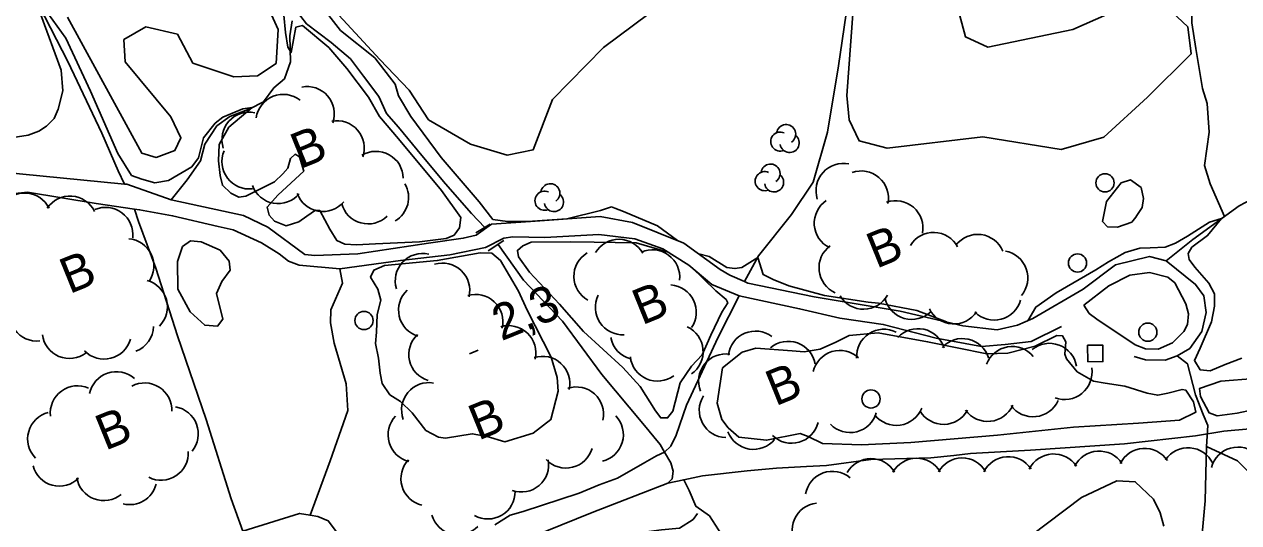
# Model space of a CAD drawing. Extents: x 362852 to 366875, y 5563573 to 5566479.
# Drawn here: x 363613.6 to 363747, y 5564657.8 to 5564712.5 of the extents above; entities that cross this region are included whole.
import ezdxf

# ---------------------------------------------------------------- set-up
doc = ezdxf.new("R2010")
doc.units = 0
for name, color, linetype in [('Niveau 19', 7, 'Continuous'), ('Niveau 2', 7, 'Continuous'), ('Niveau 22', 7, 'Continuous'), ('Niveau 26', 7, 'Continuous'), ('Niveau 3', 7, 'Continuous'), ('Niveau 31', 7, 'Continuous'), ('Niveau 36', 7, 'Continuous'), ('Niveau 4', 7, 'Continuous'), ('Niveau 44', 7, 'Continuous')]:
    doc.layers.add(name, color=color, linetype=linetype)

msp = doc.modelspace()

# ---------------------------------------------------------------- linework, layer by layer
at = {"layer": 'Niveau 19'}
for points in [[(363602.14, 5564698.14), (363605.74, 5564696.87), (363613.07, 5564696.07), (363624.57, 5564694.96), (363624.83, 5564694.93), (363629.7, 5564693.23), (363637.64, 5564691.49), (363640.32, 5564690.22), (363644.4, 5564687.23), (363645.51, 5564687.13), (363650.21, 5564687.29), (363657.96, 5564688.46), (363661.8, 5564689.01), (363663.21, 5564689.35), (363664.91, 5564690.56), (363669.19, 5564690.85), (363676.85, 5564691.38), (363680.38, 5564690.73), (363686.04, 5564688.46), (363690.01, 5564685.56), (363691.08, 5564684.94), (363692.69, 5564684.24)], [(363727.52, 5564679.31), (363724.19, 5564677.66), (363721.32, 5564677.33), (363718.72, 5564677.12), (363713.75, 5564678.04), (363707.92, 5564679.54), (363703.16, 5564680.24), (363698.74, 5564681.26), (363692.11, 5564682.68), (363689.09, 5564683.92), (363686.58, 5564686.06), (363683.71, 5564687.86), (363680.66, 5564688.96), (363676.7, 5564689.43), (363670.77, 5564689.08), (363667.23, 5564689.15), (363666.27, 5564689.01), (363664.25, 5564687.98), (363660.33, 5564687.2), (363654.92, 5564686.57), (363648.24, 5564685.64), (363643.79, 5564686.04), (363642.61, 5564686.48), (363641.57, 5564687.3), (363639.63, 5564688.49), (363636.52, 5564689.94), (363634.86, 5564690.31), (363629.86, 5564691.47), (363626.24, 5564692.13), (363625.67, 5564692.21), (363621.47, 5564692.83), (363613.94, 5564694.06), (363610.18, 5564693.66)], [(363692.69, 5564684.24), (363693.05, 5564684.08), (363700.35, 5564682.57), (363709.77, 5564681.01), (363716.67, 5564679.39), (363720.44, 5564678.96), (363722.67, 5564679.46), (363724.37, 5564680.18), (363729.88, 5564683.43), (363733.45, 5564686.07), (363737.18, 5564687.01), (363739.01, 5564686.53), (363742.24, 5564683.93), (363743.14, 5564682.68), (363743.41, 5564680.85), (363742.91, 5564678.76), (363741.62, 5564676.9), (363740.2, 5564676.11), (363738.9, 5564675.63), (363736.75, 5564675.67), (363735.48, 5564676.01)], [(363729.97, 5564681.65), (363732.7, 5564683.8), (363735.03, 5564684.97), (363737.17, 5564685.24), (363739.19, 5564684.72), (363739.95, 5564684.1), (363741.17, 5564681.79), (363741.44, 5564680.71), (363741.36, 5564679.55), (363740.95, 5564678.75), (363739.7, 5564677.53), (363738.13, 5564676.81), (363736.73, 5564676.85), (363735.6, 5564677.31), (363731.38, 5564680.11), (363730.54, 5564680.76), (363729.97, 5564681.65)]]:
    msp.add_lwpolyline(points, dxfattribs=at)
at = {"layer": 'Niveau 2'}
for points in [[(363636.63, 5564725.64), (363638.69, 5564723.87), (363640.07, 5564722.07), (363641.45, 5564719.83), (363643.79, 5564717.24), (363645.75, 5564715.11), (363648.33, 5564711.81), (363652.09, 5564708.81), (363654.31, 5564705.92), (363654.67, 5564704.63), (363656.05, 5564702.39), (363659.37, 5564697.89), (363663.56, 5564693), (363665.06, 5564691.07), (363666.65, 5564690.86), (363668.85, 5564690.84), (363673.17, 5564691.15), (363676.86, 5564692.07), (363678.07, 5564692.46)], [(363615.4, 5564713.53), (363617.64, 5564707.45), (363617.83, 5564705.21), (363617.31, 5564703.17), (363616.85, 5564702.16), (363616.02, 5564701.31), (363615.18, 5564700.77), (363613.99, 5564700.33), (363609.98, 5564699.72), (363607.21, 5564699.31), (363605.9, 5564698.25), (363605.12, 5564697.42), (363605.12, 5564697.09)], [(363642.1, 5564713.52), (363642.28, 5564711.59), (363642.51, 5564709.99), (363642.89, 5564709.4), (363643.41, 5564712.19), (363644.15, 5564712.37), (363647.04, 5564709.95), (363649.01, 5564707.65), (363651.4, 5564704.51), (363652.6, 5564702.38), (363654.69, 5564699.94), (363659.39, 5564694.26), (363661.53, 5564691.27), (363661.38, 5564690.14), (363660.78, 5564689.33), (363659.93, 5564688.97), (363657, 5564688.62), (363652.15, 5564688.4), (363650.07, 5564688.28), (363648.78, 5564688.36), (363647.92, 5564688.76), (363647.15, 5564690), (363646.04, 5564692.04), (363645.58, 5564692.1), (363644.6, 5564691.44), (363643.73, 5564690.82), (363642.36, 5564690.37), (363641.07, 5564690.9), (363640.49, 5564691.53), (363640.24, 5564692.43), (363641.44, 5564693.75), (363642.88, 5564695.1), (363644.28, 5564696.38), (363643.82, 5564697.94), (363643.32, 5564698.23), (363642.82, 5564697.77), (363642.52, 5564696.71), (363641.96, 5564696.09), (363641.07, 5564695.22), (363637.91, 5564693.64), (363637.15, 5564693.51), (363636.28, 5564693.96), (363635.35, 5564694.82), (363635.08, 5564695.9), (363634.91, 5564697.52), (363634.97, 5564699.3), (363636.05, 5564701.2), (363638.6, 5564703.36), (363637.59, 5564703.22), (363635.4, 5564702.31), (363634.56, 5564701.64), (363633.28, 5564700.04), (363632.7, 5564697.85), (363631.99, 5564696.86), (363629.43, 5564695.35), (363627.91, 5564695.08), (363626.49, 5564695.49), (363625.37, 5564695.9), (363623.85, 5564698.33), (363620.86, 5564705.16), (363618.16, 5564710.99), (363616.24, 5564713.63)], [(363735.24, 5564690.76), (363733.65, 5564690.22), (363732.56, 5564690.27), (363732.01, 5564690.85), (363732.46, 5564693.05), (363734.05, 5564695.09), (363735.1, 5564695.41), (363736.27, 5564694.58), (363736.52, 5564693.37), (363736.38, 5564692.37), (363735.8, 5564691.5), (363735.69, 5564691.33), (363735.24, 5564690.76)], [(363678.07, 5564692.46), (363678.45, 5564692.3), (363679.41, 5564691.95), (363683.14, 5564690.38), (363685.34, 5564688.75), (363685.33, 5564688.74)], [(363723.81, 5564679.94), (363724.68, 5564681.44), (363726.91, 5564683), (363731.29, 5564685.53), (363732.67, 5564686.43), (363734.5, 5564687.44), (363736.11, 5564687.93), (363737.23, 5564687.96), (363738.89, 5564688.03), (363740.03, 5564688.45), (363741.33, 5564689.25), (363743.76, 5564690.77), (363745.08, 5564691.17), (363743.56, 5564689.3), (363741.84, 5564688.02), (363741.43, 5564687.35), (363741.52, 5564686.69), (363742.14, 5564685.82), (363743.68, 5564684.09), (363744.3, 5564682.91), (363744.31, 5564681.54), (363743.97, 5564679.82), (363742.74, 5564676.93), (363742.11, 5564675.6), (363742.74, 5564674.54), (363743.85, 5564674.44), (363745.5, 5564675.14), (363747.33, 5564675.85)], [(363631.84, 5564688.71), (363633, 5564688.63), (363635.09, 5564687.69), (363636.09, 5564686.49), (363636.19, 5564685.52), (363635.27, 5564684.26), (363634.7, 5564682.95), (363635.39, 5564680.11), (363634.82, 5564679.37), (363633.4, 5564679.46), (363631.79, 5564680.92), (363630.43, 5564683.42), (363630.4, 5564686.47), (363630.97, 5564688.09), (363631.84, 5564688.71)], [(363684.3, 5564687.49), (363680.79, 5564688.52), (363676.19, 5564688.59), (363673.6, 5564688.63), (363669.25, 5564688.56), (363668.34, 5564688.18), (363667.74, 5564687.68), (363667.85, 5564686.97), (363669.06, 5564685.28), (363672.35, 5564681.78), (363675, 5564678.75), (363679.34, 5564674.81), (363681.23, 5564672.72), (363682.91, 5564670.04), (363683.49, 5564669.28), (363684.24, 5564669.28), (363684.8, 5564670.02), (363685.63, 5564673.12), (363686.86, 5564674.96), (363688.03, 5564676.2), (363689, 5564678.37), (363690.21, 5564680.88), (363690.84, 5564681.9), (363690.69, 5564682.27), (363689.53, 5564683.23), (363686.85, 5564685.83)], [(363652.48, 5564675.82), (363652.17, 5564677.44), (363652.28, 5564678.68), (363652.33, 5564680.64), (363652.75, 5564682.2), (363652.41, 5564683.43), (363651.62, 5564684.73), (363651.98, 5564685.51), (363653.15, 5564686), (363658.94, 5564686.55), (363663.65, 5564687.4), (363664.92, 5564687.37), (363665.88, 5564686.58), (363667.86, 5564683.21), (363668.81, 5564681.1), (363671.47, 5564675.95), (363672.1, 5564673.71), (363672.23, 5564672.2), (363671.41, 5564669.09), (363669.47, 5564667.59), (363666.35, 5564666.66), (363664.42, 5564667.23), (363662.79, 5564667.54), (363659.85, 5564667.06), (363659.06, 5564667.17), (363657.68, 5564667.91), (363656.18, 5564669.85), (363654.91, 5564671.07), (363653.72, 5564671.82), (363652.89, 5564673.04), (363652.66, 5564674.2), (363652.48, 5564675.82)], [(363687.66, 5564687.28), (363688.82, 5564687), (363690.76, 5564685.81), (363691.64, 5564685.68), (363692.4, 5564685.81), (363694.14, 5564686.91), (363694.73, 5564685.03), (363695.83, 5564684.49), (363697.57, 5564683.78), (363701.46, 5564682.72), (363706.28, 5564681.99), (363707.39, 5564681.89), (363711.61, 5564681.09), (363714.88, 5564679.81)], [(363698.81, 5564667.56), (363695.11, 5564666.82), (363692.07, 5564667.18), (363690.9, 5564668.19), (363690.21, 5564669.09), (363689.7, 5564670.89), (363690.27, 5564674.76), (363692.43, 5564676.48), (363693.93, 5564676.93), (363697.93, 5564676.66), (363699.24, 5564676.52), (363700.99, 5564676.82), (363702.73, 5564677.61), (363704.18, 5564678.34), (363707.38, 5564678.62), (363712.8, 5564677.64), (363719.32, 5564676.3), (363721.6, 5564676.39), (363724.6, 5564677.15), (363726.99, 5564678.33), (363727.63, 5564678.29), (363727.98, 5564677.62), (363727.86, 5564676.26), (363728.06, 5564675.78), (363729.23, 5564674.33), (363731.03, 5564673.33), (363732.31, 5564673.11), (363734.47, 5564672.76), (363736.92, 5564671.98), (363738.08, 5564671.77), (363739.18, 5564671.98), (363740.76, 5564672.4), (363741.17, 5564672.32), (363742.02, 5564671.04), (363742.25, 5564669.89), (363740.48, 5564669.02), (363735.98, 5564668.7), (363728.84, 5564668.27), (363720.49, 5564667.39), (363710.94, 5564666.58), (363705.53, 5564666.31), (363701.27, 5564666.47), (363699.69, 5564667.25), (363698.81, 5564667.56)], [(363748.71, 5564673.6), (363745.01, 5564673.31), (363742.66, 5564672.5), (363742.78, 5564671.61), (363743.72, 5564669.82), (363744.61, 5564669.5), (363746.8, 5564669.79), (363748.53, 5564670.15)], [(363738.73, 5564657.38), (363738.36, 5564658.85), (363737.61, 5564660.35), (363735.61, 5564662.27), (363733.57, 5564662.36), (363729.7, 5564660.54), (363722.23, 5564654.9)]]:
    msp.add_lwpolyline(points, dxfattribs=at)
at = {"layer": 'Niveau 22'}
for points in [[(363692.69, 5564684.24), (363694.23, 5564687.08), (363697.86, 5564691.6), (363700.24, 5564695.17), (363701.81, 5564700.66), (363703.02, 5564707.94), (363704.04, 5564714.93), (363704.45, 5564720.23), (363706.52, 5564727.73), (363708.61, 5564732.74), (363710.29, 5564736.33), (363711.51, 5564739.4), (363712.43, 5564742.15), (363712.34, 5564745.42), (363711.08, 5564748.14), (363711.28, 5564750.04), (363711.95, 5564751.44), (363714.2, 5564752.64), (363715.66, 5564753.81), (363715.72, 5564755.82), (363715.05, 5564758.74), (363713.25, 5564761.46), (363710.6, 5564764.97), (363707.78, 5564768.15)], [(363745.42, 5564691.41), (363743.84, 5564694.99), (363743.2, 5564696.98), (363743.74, 5564700.64), (363743.49, 5564703.79), (363742.98, 5564705.46), (363742.27, 5564709.86), (363741.84, 5564712.68), (363741.77, 5564716.39), (363741.54, 5564720.49), (363741.41, 5564723.94), (363741, 5564726.71), (363740.46, 5564729.75), (363738.72, 5564736.86), (363735.92, 5564743.21), (363734.66, 5564745.75), (363732.67, 5564748.85)], [(363601.39, 5564744.98), (363603.11, 5564740.24), (363605.06, 5564735.11), (363606.17, 5564733.02), (363607.47, 5564729.67), (363610.09, 5564724.26), (363615.23, 5564714.52), (363618.37, 5564708.43), (363622.08, 5564700.54), (363623.88, 5564696.41), (363624.57, 5564694.96)], [(363739.01, 5564686.53), (363741.92, 5564688.87), (363747.03, 5564692.58), (363749.79, 5564694.05), (363751.66, 5564694.84), (363753.18, 5564696.29), (363754.81, 5564698.67), (363757.43, 5564701.39), (363759.4, 5564703.15), (363762.73, 5564705.11), (363768.53, 5564706.72), (363775.59, 5564708.5), (363777.31, 5564709.29), (363779.33, 5564711.21), (363781.46, 5564714.04), (363782.65, 5564717.48), (363783.11, 5564719.94)], [(363629.7, 5564693.23), (363631.47, 5564695.41), (363632.92, 5564697.52), (363633.41, 5564699.35), (363634.72, 5564701.34), (363636.16, 5564702.38), (363638.34, 5564703.22), (363639.84, 5564703.98), (363641, 5564705.53), (363642.15, 5564706.52), (363642.82, 5564708.37), (363642.75, 5564711.22), (363642.99, 5564712.89)], [(363625.67, 5564692.21), (363626.12, 5564690.83), (363628.01, 5564685.73), (363630.4, 5564678.29), (363633.56, 5564669.09), (363636.31, 5564660.4), (363637.58, 5564656.84), (363639.1, 5564652.61), (363641.1, 5564647.5), (363641.68, 5564645.36), (363645.51, 5564634.6), (363649.73, 5564623.27), (363651.42, 5564617.95), (363653.54, 5564612.39), (363654.3, 5564610.39), (363656.21, 5564605.67), (363658.05, 5564601.11), (363658.51, 5564599.99), (363662.46, 5564589.42), (363666.96, 5564578.46), (363670.89, 5564568.96)], [(363644.97, 5564658.59), (363647.19, 5564664.58), (363649.1, 5564670.08), (363648.93, 5564673.02), (363647.6, 5564677.48), (363647.23, 5564679.71), (363647.24, 5564681.16), (363648.52, 5564684.08), (363648.24, 5564685.64)], [(363665.28, 5564657.52), (363666.96, 5564658.6), (363668.36, 5564659), (363674.53, 5564661.03), (363676.71, 5564661.94), (363678.73, 5564662.66), (363681.75, 5564664.38), (363683.02, 5564665.1), (363683.91, 5564665.52), (363684.58, 5564666.19), (363685.17, 5564667.37), (363686.31, 5564670.67), (363689.81, 5564678.15), (363692.11, 5564682.68)], [(363728.1, 5564610.29), (363730.62, 5564611.53), (363736.04, 5564617.82), (363739.57, 5564623.07), (363740.42, 5564624.68), (363741.02, 5564626.25), (363741.33, 5564631.01), (363741.01, 5564635.46), (363740.58, 5564639.66), (363740.13, 5564646.06), (363740.86, 5564650.18), (363742.85, 5564655.35), (363743.27, 5564660.17), (363743.44, 5564666.14), (363743.57, 5564668.45), (363743.05, 5564669.66), (363742.21, 5564671.82), (363741.34, 5564675.22), (363740.2, 5564676.11)], [(363767.15, 5564597.11), (363764.48, 5564604.07), (363762.24, 5564613.47), (363760.26, 5564622.17), (363760.04, 5564623.01), (363757.91, 5564631.02), (363756.34, 5564639.2), (363753.46, 5564649.9), (363751.66, 5564656.11), (363749.15, 5564661.76), (363748.35, 5564663.06), (363746.85, 5564664.56), (363743.44, 5564666.14)], [(363637.58, 5564656.84), (363643.81, 5564658.79), (363644.97, 5564658.59), (363645.84, 5564658.45), (363646.97, 5564657.98), (363648.55, 5564655.88)], [(363653.54, 5564612.39), (363656.96, 5564618.46), (363661.73, 5564626.36), (363665.66, 5564635.16), (363667.69, 5564640.72), (363671.07, 5564648.78), (363674.01, 5564653.28), (363677.28, 5564655.65), (363679.4, 5564656.42), (363683.57, 5564656.97), (363685.54, 5564657.18), (363687.04, 5564658.13), (363687.51, 5564658.77)]]:
    msp.add_lwpolyline(points, dxfattribs=at)
at = {"layer": 'Niveau 26'}
for p, q in [((363663.17, 5564689.59), (363664.76, 5564690.57)), ((363664.55, 5564687.61), (363666.26, 5564688.76))]:
    msp.add_line(p, q, dxfattribs=at)
at = {"layer": 'Niveau 3'}
msp.add_line((363662.47, 5564676.33), (363663.43, 5564676.72), dxfattribs=at)
at = {"layer": 'Niveau 31'}
msp.add_lwpolyline([(363730.39, 5564675.45), (363730.37, 5564677.26), (363732.03, 5564677.28), (363732.05, 5564675.47), (363730.39, 5564675.45)], dxfattribs=at)
at = {"layer": 'Niveau 36'}
for centre in [(363732.28, 5564695.09), (363729.27, 5564686.29), (363650.89, 5564679.97), (363736.99, 5564678.69), (363706.58, 5564671.36)]:
    msp.add_circle(centre, 1, dxfattribs=at)
at = {"layer": 'Niveau 4'}
for points in [[(363640.26, 5564719.33), (363642.48, 5564715.64), (363643.35, 5564714.18), (363644.59, 5564712.57), (363647.27, 5564710.51), (363649.41, 5564708.71), (363650.84, 5564706.8), (363652.53, 5564704.56), (363653.36, 5564702.72), (363654.69, 5564701.21), (363657.24, 5564698.09), (363659.85, 5564694.99), (363662.7, 5564691.74), (363664.15, 5564690.19)], [(363665.63, 5564688.33), (363668.41, 5564684.42), (363672.7, 5564679.89), (363677.02, 5564674.05), (363681.52, 5564668.68), (363683.43, 5564666.35), (363683.91, 5564665.52), (363684.59, 5564664.33), (363684.84, 5564663.43), (363684.76, 5564662.58), (363684.26, 5564662.12), (363675.96, 5564658.89), (363667.54, 5564655.48)], [(363748.18, 5564668.07), (363745.34, 5564667.81), (363742.22, 5564667.32), (363734.44, 5564666.44), (363724.09, 5564665.72), (363717.53, 5564665.36), (363715.68, 5564665.14), (363713.15, 5564664.9), (363706.58, 5564664.71), (363701.71, 5564664.05), (363699.5, 5564663.93), (363696.2, 5564663.74), (363692.99, 5564663.46), (363688.08, 5564662.9), (363686.02, 5564662.48), (363684.26, 5564662.12)], [(363742.68, 5564590.12), (363735.07, 5564600.29), (363729.72, 5564606.32), (363727.13, 5564609.49), (363723.06, 5564615), (363718.89, 5564620.15), (363713.75, 5564626.27), (363708.66, 5564633.6), (363702.99, 5564639.94), (363698.23, 5564646.78), (363693.92, 5564652.12), (363690.81, 5564655.46), (363688.84, 5564658.52), (363687.33, 5564659.58), (363686.61, 5564661.29), (363686.02, 5564662.48)]]:
    msp.add_lwpolyline(points, dxfattribs=at)
at = {"layer": 'Niveau 44'}
for points in [[(363739.09, 5564714.4), (363741.38, 5564712.23), (363741.75, 5564709.25), (363736.97, 5564704.5), (363732.15, 5564700.11), (363727.46, 5564698.76), (363718.86, 5564700.16), (363708.37, 5564698.89), (363705.27, 5564699.72), (363704.18, 5564702.01), (363703.94, 5564704.67), (363704.81, 5564716.67)], [(363639.82, 5564715.6), (363641.46, 5564711.92), (363641.26, 5564708.2), (363639.21, 5564706.84), (363636.61, 5564706.75), (363632.1, 5564708.24), (363630.4, 5564711.41), (363626.93, 5564712.21), (363624.51, 5564710.82), (363624.66, 5564708.37), (363629.69, 5564702.34), (363630.79, 5564700.04), (363630.12, 5564698.64), (363628.06, 5564697.89), (363626.48, 5564698.36), (363626.48, 5564698.36), (363618.32, 5564713.3)], [(363685.51, 5564716.19), (363677.2, 5564709.96), (363671.6, 5564704.23), (363669.49, 5564698.72), (363666.61, 5564698.14), (363662.6, 5564699.34), (363657.96, 5564702.03), (363655.85, 5564705.27), (363652.62, 5564708.65), (363652.62, 5564708.65), (363645.91, 5564715.97)], [(363716.3, 5564713.58), (363716.97, 5564711.11), (363719.43, 5564710.01), (363728.76, 5564711.93), (363733.72, 5564714.13)]]:
    msp.add_lwpolyline(points, dxfattribs=at)
for centre, radius, start, end in [((363642.02, 5564701.81), 3, 51.8228, 171.8007), ((363644.64, 5564702.67), 3, 341.1252, 101.1031), ((363638.29, 5564699.86), 3, 78.3232, 198.3012), ((363647.93, 5564698.91), 3, 341.1252, 101.1031), ((363696.62, 5564699.62), 1.05, 66.2054, 291.894), ((363697.26, 5564700.44), 1.05, 304.3592, 171.8163), ((363697.65, 5564699.47), 1.05, 189.0269, 51.7112), ((363638.29, 5564697.42), 3, 156.8569, 276.8348), ((363652.21, 5564695.55), 3, 1.1396, 121.1176), ((363695.55, 5564696.11), 1.05, 304.3592, 171.8163), ((363703.54, 5564694.23), 3, 78.0145, 197.9924), ((363694.91, 5564695.28), 1.05, 66.2054, 291.894), ((363695.94, 5564695.14), 1.05, 189.0269, 51.7112), ((363705.5, 5564693.4), 3, 349.2656, 109.2435), ((363613.61, 5564690.98), 3, 26.1559, 146.1338), ((363641.46, 5564695.81), 3, 200.0134, 319.9913), ((363646.38, 5564694.94), 3, 200.0134, 319.9913), ((363652.79, 5564693.49), 3, 300.6418, 30.0823), ((363670.72, 5564693.13), 1.05, 66.2054, 291.894), ((363671.36, 5564693.95), 1.05, 304.3592, 171.8163), ((363671.76, 5564692.98), 1.05, 189.0269, 51.7112), ((363618.6, 5564690.64), 3, 26.1559, 146.1338), ((363651.35, 5564693.58), 3, 194.3791, 314.357), ((363703.35, 5564690.67), 3, 124.0156, 243.9935), ((363709.29, 5564690.13), 3, 349.2656, 109.2435), ((363622.51, 5564689.4), 3, 353.4027, 113.3807), ((363624.81, 5564685.96), 3, 325.4004, 85.3784), ((363678.89, 5564685.89), 3, 29.2635, 149.2415), ((363713.46, 5564686.64), 3, 28.3789, 148.3568), ((363718.3, 5564686.43), 3, 22.7559, 142.7338), ((363657.33, 5564684.33), 3, 77.0564, 197.0343), ((363676.94, 5564684.82), 3, 120.9454, 240.9233), ((363682.57, 5564684.74), 3, 353.7904, 113.7683), ((363703.87, 5564685.76), 3, 126.134, 246.112), ((363720.81, 5564684.65), 3, 319.6555, 79.6335), ((363659.51, 5564683.27), 3, 346.707, 106.6849), ((363626.3, 5564681.48), 3, 315.3104, 75.2884), ((363657.69, 5564681.12), 3, 133.1257, 253.1036), ((363684.39, 5564680.89), 3, 325.7759, 85.7538), ((363614.96, 5564680.72), 3, 156.1795, 276.1575), ((363663.15, 5564679.84), 3, 346.707, 106.6849), ((363679.31, 5564681.4), 3, 153.3395, 273.3175), ((363705.76, 5564684.21), 3, 210.9454, 330.9233), ((363711.05, 5564683.09), 3, 194.1063, 314.0843), ((363720.12, 5564683.02), 3, 224.6363, 344.6143), ((363715.67, 5564682.59), 3, 206.7612, 326.7391), ((363624.77, 5564679.4), 3, 291.0428, 358.6511), ((363666.78, 5564676.41), 3, 346.707, 106.6849), ((363685.14, 5564676.56), 3, 305.0681, 65.0461), ((363618.54, 5564678.8), 3, 187.4532, 307.4311), ((363622.35, 5564678.73), 3, 224.24, 344.2179), ((363658.82, 5564676.25), 3, 133.1257, 253.1036), ((363680.94, 5564678.66), 3, 190.5872, 254.9019), ((363693.89, 5564675.81), 3, 52.8721, 172.8501), ((363708, 5564676.02), 3, 63.3104, 183.2883), ((363711.74, 5564676.08), 3, 17.5042, 137.4822), ((363716.62, 5564674.99), 3, 17.5042, 137.4822), ((363697.49, 5564674.69), 3, 10.3054, 130.2833), ((363703.16, 5564673.68), 3, 46.7859, 166.7638), ((363722.09, 5564674.12), 3, 39.6092, 159.5871), ((363726.19, 5564674.47), 3, 9.4405, 129.4184), ((363670.51, 5564673.04), 3, 347.8259, 107.8038), ((363683.13, 5564676.32), 3, 186.4409, 306.4189), ((363690.64, 5564673.31), 3, 81.4854, 201.4634), ((363623.7, 5564671.36), 3, 48.8745, 168.8524), ((363727.86, 5564674.29), 3, 249.2751, 9.253), ((363619.43, 5564669.81), 3, 66.293, 186.271), ((363626.79, 5564670.12), 3, 357.7617, 117.7397), ((363658.02, 5564670.15), 3, 80.0946, 200.0725), ((363674.21, 5564669.68), 3, 347.8259, 107.8038), ((363690.72, 5564670.11), 3, 148.1629, 268.1409), ((363724.39, 5564672.4), 3, 215.9172, 335.8951), ((363616.95, 5564666.96), 3, 104.1556, 224.1336), ((363629.69, 5564667.53), 3, 320.4615, 80.4394), ((363704.28, 5564670.67), 3, 224.117, 344.0949), ((363709.37, 5564671.45), 3, 218.1336, 338.1115), ((363714.55, 5564671.57), 3, 211.1307, 331.1086), ((363719.41, 5564671.89), 3, 215.9172, 335.8951), ((363656.54, 5564667.41), 3, 136.4538, 256.4317), ((363676.38, 5564667.44), 3, 283.3556, 43.3335), ((363697.86, 5564669.49), 3, 226.0855, 346.0635), ((363693.68, 5564668.82), 3, 200.6767, 320.6546), ((363673.08, 5564666.77), 3, 223.6972, 343.6752), ((363736.64, 5564662.93), 3, 33.5278, 153.5057), ((363741.42, 5564663), 3, 25.7092, 145.6871), ((363746.88, 5564663.07), 3, 45.4717, 165.4496), ((363628.6, 5564665.43), 3, 243.1381, 3.116), ((363657.95, 5564662.61), 3, 136.4538, 256.4317), ((363668.18, 5564664.14), 3, 250.5042, 10.4822), ((363706.59, 5564661.81), 3, 30.4718, 150.4498), ((363711.59, 5564661.84), 3, 30.4718, 150.4498), ((363716.59, 5564661.88), 3, 30.4718, 150.4498), ((363721.66, 5564662.02), 3, 33.5278, 153.5057), ((363726.65, 5564662.32), 3, 33.5278, 153.5057), ((363731.65, 5564662.63), 3, 33.5278, 153.5057), ((363617.44, 5564664.78), 3, 194.7066, 314.6845), ((363702.35, 5564660.41), 3, 50.0246, 170.0026), ((363622.31, 5564663.19), 3, 189.5805, 309.5584), ((363625.16, 5564662.75), 3, 255.8477, 345.3859), ((363664.5, 5564661.18), 3, 240.5961, 0.5741), ((363700.91, 5564656.93), 3, 96.1971, 216.175), ((363661.22, 5564659.44), 3, 196.2397, 316.2177)]:
    msp.add_arc(centre, radius, start, end, dxfattribs=at)

# ---------------------------------------------------------------- texts
at = {"layer": 'Niveau 3'}
msp.add_text('2,3  ', height=3.93, rotation=22.09, dxfattribs=at).set_placement((363665.98, 5564677.69))
at = {"layer": 'Niveau 44'}
for p in [(363643.89, 5564696.58), (363707.16, 5564685.64), (363618.53, 5564682.85), (363681.42, 5564679.43), (363696.07, 5564670.53), (363663.44, 5564666.76), (363622.46, 5564665.65)]:
    msp.add_text('B', height=3.93, rotation=22.09, dxfattribs=at).set_placement(p)

doc.saveas('drawing.dxf')
